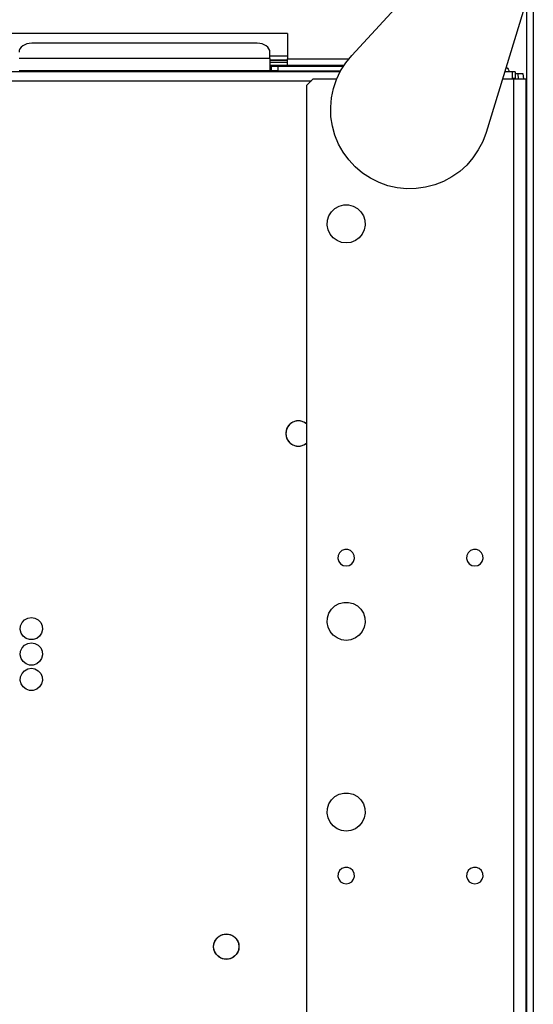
# Model space of a CAD drawing. Header units: millimetres. Extents: x 0 to 39025, y -31299 to 8400.
# Tile 357 of 382: x 15173 to 15335, y 4352 to 4662. Entities that reach past the tile are written whole.
import ezdxf

# ---------------------------------------------------------------- set-up
doc = ezdxf.new("R2010")
doc.units = ezdxf.units.MM

# ---------------------------------------------------------------- blocks, each defined once
blk = doc.blocks.new('Adapt 2 (spodaj)')
at = {"lineweight": 25}
for points in [[(1150, 712.98), (1150, 712.98), (1150, 1.98), (1150, 1.98)], [(1092.82, 658.76), (1092.82, 658.76), (1122.58, 691.01), (1122.58, 691.01)], [(1147.94, 676.45), (1147.94, 676.45), (1135.11, 634.49), (1135.11, 634.49)], [(1147.9, 676.3), (1147.9, 676.3), (1147.9, 83.87), (1147.9, 83.87)], [(1072.6, 665.68), (1072.6, 665.68), (982.6, 665.68), (982.6, 665.68)], [(1072.6, 665.68), (1072.6, 665.68), (1072.6, 657.67), (1072.6, 657.67)], [(1063.1, 662.59), (1063.1, 662.59), (992.1, 662.59), (992.1, 662.59)], [(1067.1, 657.85), (1067.1, 657.85), (1067.1, 659.76), (1067.1, 659.76)], [(1067.1, 657.85), (1067.1, 657.85), (988.1, 657.85), (988.1, 657.85)], [(1067.1, 658.68), (1067.1, 658.68), (1072.6, 658.68), (1072.6, 658.68)], [(1067.1, 657.3), (1067.1, 657.3), (1072.6, 657.3), (1072.6, 657.3)], [(1072.6, 657.29), (1072.6, 657.29), (1067.1, 657.29), (1067.1, 657.29)], [(1067.1, 656.68), (1067.1, 656.68), (1072.6, 656.68), (1072.6, 656.68)], [(1072.6, 657.67), (1072.6, 657.67), (1091.88, 657.67), (1091.88, 657.67)], [(1089.17, 653.63), (1089.17, 653.63), (60.83, 653.63), (60.83, 653.63)], [(1067.1, 653.92), (1067.1, 653.92), (988.1, 653.92), (988.1, 653.92)], [(1067.1, 655.67), (1067.1, 655.67), (1072.6, 655.67), (1072.6, 655.67)], [(1067.6, 655.42), (1067.6, 655.42), (1067.1, 655.42), (1067.1, 655.42)], [(1067.6, 653.92), (1067.6, 653.92), (1067.1, 653.92), (1067.1, 653.92)], [(1067.6, 653.92), (1067.6, 653.92), (1067.6, 655.42), (1067.6, 655.42)], [(1067.6, 655.42), (1067.6, 655.42), (1069.6, 655.42), (1069.6, 655.42)], [(1069.6, 653.92), (1069.6, 653.92), (1067.6, 653.92), (1067.6, 653.92)], [(1069.6, 655.42), (1069.6, 655.42), (1069.6, 653.92), (1069.6, 653.92)], [(1069.6, 655.42), (1069.6, 655.42), (1090.24, 655.42), (1090.24, 655.42)], [(1069.6, 653.92), (1069.6, 653.92), (1089.33, 653.92), (1089.33, 653.92)], [(1072.6, 655.67), (1072.6, 655.67), (1090.4, 655.67), (1090.4, 655.67)], [(1143.3, 653.63), (1143.3, 653.63), (1140.96, 653.63), (1140.96, 653.63)], [(1144.3, 653.63), (1144.3, 653.63), (1143.3, 653.63), (1143.3, 653.63)], [(1144.3, 653.63), (1144.3, 653.63), (1144.3, 651.62), (1144.3, 651.62)], [(69.85, 650.82), (69.85, 650.82), (1080.15, 650.82), (1080.15, 650.82)], [(1080.6, 651.28), (1080.6, 651.28), (1078.6, 649.28), (1078.6, 649.28)], [(1088.06, 651.28), (1088.06, 651.28), (1080.6, 651.28), (1080.6, 651.28)], [(1143.8, 651.28), (1143.8, 651.28), (1140.24, 651.28), (1140.24, 651.28)], [(1143.3, 651.62), (1143.3, 651.62), (1144.3, 651.62), (1144.3, 651.62)], [(1143.8, 651.28), (1143.8, 651.28), (1143.8, 92.72), (1143.8, 92.72)], [(1144.3, 653.12), (1144.3, 653.12), (1145.16, 653.12), (1145.16, 653.12)], [(1145.4, 651.28), (1145.4, 651.28), (1145.16, 653.12), (1145.16, 653.12)], [(1145.16, 653.12), (1145.16, 653.12), (1146.65, 653.12), (1146.65, 653.12)], [(1146.65, 653.12), (1146.65, 653.12), (1146.88, 651.28), (1146.88, 651.28)], [(1147.6, 651.28), (1147.6, 651.28), (1147.6, 84.99), (1147.6, 84.99)], [(1078.6, 649.28), (1078.6, 649.28), (1078.6, 247.28), (1078.6, 247.28)]]:
    blk.add_open_spline(points, degree=3, dxfattribs=at)
for points, knots in [([(992.1, 662.59), (992.1, 662.59), (991.32, 662.53), (991.32, 662.53), (991.32, 662.53), (990.57, 662.37), (990.57, 662.37), (990.57, 662.37), (989.88, 662.11), (989.88, 662.11), (989.88, 662.11), (989.27, 661.76), (989.27, 661.76), (989.27, 661.76), (988.77, 661.33), (988.77, 661.33), (988.77, 661.33), (988.4, 660.84), (988.4, 660.84), (988.4, 660.84), (988.17, 660.31), (988.17, 660.31), (988.17, 660.31), (988.1, 659.76), (988.1, 659.76)], [0, 0, 0, 0, 1, 1, 1, 2, 2, 2, 3, 3, 3, 4, 4, 4, 5, 5, 5, 6, 6, 6, 7, 7, 7, 8, 8, 8, 8]), ([(1067.1, 659.76), (1067.1, 659.76), (1067.02, 660.31), (1067.02, 660.31), (1067.02, 660.31), (1066.79, 660.84), (1066.79, 660.84), (1066.79, 660.84), (1066.42, 661.33), (1066.42, 661.33), (1066.42, 661.33), (1065.93, 661.76), (1065.93, 661.76), (1065.93, 661.76), (1065.32, 662.11), (1065.32, 662.11), (1065.32, 662.11), (1064.63, 662.37), (1064.63, 662.37), (1064.63, 662.37), (1063.88, 662.53), (1063.88, 662.53), (1063.88, 662.53), (1063.1, 662.59), (1063.1, 662.59)], [0, 0, 0, 0, 1, 1, 1, 2, 2, 2, 3, 3, 3, 4, 4, 4, 5, 5, 5, 6, 6, 6, 7, 7, 7, 8, 8, 8, 8]), ([(1067.1, 657.85), (1067.1, 657.85), (1067.1, 657.31), (1067.1, 657.31), (1067.1, 657.31), (1067.1, 656.67), (1067.1, 656.67), (1067.1, 656.67), (1067.1, 656), (1067.1, 656), (1067.1, 656), (1067.1, 655.35), (1067.1, 655.35), (1067.1, 655.35), (1067.1, 654.76), (1067.1, 654.76), (1067.1, 654.76), (1067.1, 654.31), (1067.1, 654.31), (1067.1, 654.31), (1067.1, 654.02), (1067.1, 654.02), (1067.1, 654.02), (1067.1, 653.92), (1067.1, 653.92)], [0, 0, 0, 0, 1, 1, 1, 2, 2, 2, 3, 3, 3, 4, 4, 4, 5, 5, 5, 6, 6, 6, 7, 7, 7, 8, 8, 8, 8]), ([(1072.6, 655.67), (1072.6, 655.67), (1072.6, 655.71), (1072.6, 655.71), (1072.6, 655.71), (1072.6, 655.83), (1072.6, 655.83), (1072.6, 655.83), (1072.6, 656.01), (1072.6, 656.01), (1072.6, 656.01), (1072.6, 656.26), (1072.6, 656.26), (1072.6, 656.26), (1072.6, 656.56), (1072.6, 656.56), (1072.6, 656.56), (1072.6, 656.91), (1072.6, 656.91), (1072.6, 656.91), (1072.6, 657.29), (1072.6, 657.29), (1072.6, 657.29), (1072.6, 657.67), (1072.6, 657.67)], [0, 0, 0, 0, 1, 1, 1, 2, 2, 2, 3, 3, 3, 4, 4, 4, 5, 5, 5, 6, 6, 6, 7, 7, 7, 8, 8, 8, 8]), ([(1135.11, 634.49), (1135.11, 634.49), (1134.06, 631.69), (1134.06, 631.69), (1134.06, 631.69), (1132.69, 629.03), (1132.69, 629.03), (1132.69, 629.03), (1131.01, 626.56), (1131.01, 626.56), (1131.01, 626.56), (1129.05, 624.3), (1129.05, 624.3), (1129.05, 624.3), (1126.83, 622.29), (1126.83, 622.29), (1126.83, 622.29), (1124.39, 620.57), (1124.39, 620.57), (1124.39, 620.57), (1121.76, 619.15), (1121.76, 619.15), (1121.76, 619.15), (1118.98, 618.05), (1118.98, 618.05), (1118.98, 618.05), (1116.09, 617.29), (1116.09, 617.29), (1116.09, 617.29), (1113.13, 616.88), (1113.13, 616.88), (1113.13, 616.88), (1110.14, 616.83), (1110.14, 616.83), (1110.14, 616.83), (1107.17, 617.13), (1107.17, 617.13), (1107.17, 617.13), (1104.25, 617.79), (1104.25, 617.79), (1104.25, 617.79), (1101.43, 618.79), (1101.43, 618.79), (1101.43, 618.79), (1098.76, 620.12), (1098.76, 620.12), (1098.76, 620.12), (1096.25, 621.76), (1096.25, 621.76), (1096.25, 621.76), (1093.97, 623.69), (1093.97, 623.69), (1093.97, 623.69), (1091.93, 625.88), (1091.93, 625.88), (1091.93, 625.88), (1090.17, 628.29), (1090.17, 628.29), (1090.17, 628.29), (1088.7, 630.9), (1088.7, 630.9), (1088.7, 630.9), (1087.56, 633.66), (1087.56, 633.66), (1087.56, 633.66), (1086.76, 636.54), (1086.76, 636.54), (1086.76, 636.54), (1086.31, 639.5), (1086.31, 639.5), (1086.31, 639.5), (1086.21, 642.48), (1086.21, 642.48), (1086.21, 642.48), (1086.47, 645.46), (1086.47, 645.46), (1086.47, 645.46), (1087.08, 648.39), (1087.08, 648.39), (1087.08, 648.39), (1088.04, 651.22), (1088.04, 651.22), (1088.04, 651.22), (1089.33, 653.92), (1089.33, 653.92), (1089.33, 653.92), (1090.93, 656.44), (1090.93, 656.44), (1090.93, 656.44), (1092.82, 658.76), (1092.82, 658.76)], [0, 0, 0, 0, 1, 1, 1, 2, 2, 2, 3, 3, 3, 4, 4, 4, 5, 5, 5, 6, 6, 6, 7, 7, 7, 8, 8, 8, 9, 9, 9, 10, 10, 10, 11, 11, 11, 12, 12, 12, 13, 13, 13, 14, 14, 14, 15, 15, 15, 16, 16, 16, 17, 17, 17, 18, 18, 18, 19, 19, 19, 20, 20, 20, 21, 21, 21, 22, 22, 22, 23, 23, 23, 24, 24, 24, 25, 25, 25, 26, 26, 26, 27, 27, 27, 28, 28, 28, 29, 29, 29, 30, 30, 30, 30]), ([(1141.41, 655.08), (1141.41, 655.08), (1141.48, 655.04), (1141.48, 655.04), (1141.48, 655.04), (1141.83, 654.75), (1141.83, 654.75), (1141.83, 654.75), (1142.11, 654.4), (1142.11, 654.4), (1142.11, 654.4), (1142.32, 654.01), (1142.32, 654.01), (1142.32, 654.01), (1142.44, 653.63), (1142.44, 653.63)], [0, 0, 0, 0, 1, 1, 1, 2, 2, 2, 3, 3, 3, 4, 4, 4, 5, 5, 5, 5]), ([(1143.3, 653.63), (1143.3, 653.63), (1143.3, 653.57), (1143.3, 653.57), (1143.3, 653.57), (1143.3, 653.41), (1143.3, 653.41), (1143.3, 653.41), (1143.3, 653.15), (1143.3, 653.15), (1143.3, 653.15), (1143.3, 652.81), (1143.3, 652.81), (1143.3, 652.81), (1143.3, 652.38), (1143.3, 652.38), (1143.3, 652.38), (1143.3, 651.9), (1143.3, 651.9), (1143.3, 651.9), (1143.3, 651.37), (1143.3, 651.37), (1143.3, 651.37), (1143.3, 651.28), (1143.3, 651.28)], [0, 0, 0, 0, 1, 1, 1, 2, 2, 2, 3, 3, 3, 4, 4, 4, 5, 5, 5, 6, 6, 6, 7, 7, 7, 8, 8, 8, 8]), ([(1147.6, 651.28), (1147.6, 651.28), (1147.53, 651.28), (1147.53, 651.28), (1147.53, 651.28), (1147.31, 651.28), (1147.31, 651.28), (1147.31, 651.28), (1146.96, 651.28), (1146.96, 651.28), (1146.96, 651.28), (1146.49, 651.28), (1146.49, 651.28), (1146.49, 651.28), (1145.91, 651.28), (1145.91, 651.28), (1145.91, 651.28), (1145.25, 651.28), (1145.25, 651.28), (1145.25, 651.28), (1144.54, 651.28), (1144.54, 651.28), (1144.54, 651.28), (1143.8, 651.28), (1143.8, 651.28)], [0, 0, 0, 0, 1, 1, 1, 2, 2, 2, 3, 3, 3, 4, 4, 4, 5, 5, 5, 6, 6, 6, 7, 7, 7, 8, 8, 8, 8]), ([(1091.1, 599.78), (1091.1, 599.78), (1092.59, 599.96), (1092.59, 599.96), (1092.59, 599.96), (1093.99, 600.52), (1093.99, 600.52), (1093.99, 600.52), (1095.21, 601.4), (1095.21, 601.4), (1095.21, 601.4), (1096.17, 602.56), (1096.17, 602.56), (1096.17, 602.56), (1096.8, 603.92), (1096.8, 603.92), (1096.8, 603.92), (1097.09, 605.4), (1097.09, 605.4), (1097.09, 605.4), (1096.99, 606.9), (1096.99, 606.9), (1096.99, 606.9), (1096.53, 608.33), (1096.53, 608.33), (1096.53, 608.33), (1095.72, 609.6), (1095.72, 609.6), (1095.72, 609.6), (1094.62, 610.63), (1094.62, 610.63), (1094.62, 610.63), (1093.31, 611.36), (1093.31, 611.36), (1093.31, 611.36), (1091.85, 611.73), (1091.85, 611.73), (1091.85, 611.73), (1090.35, 611.73), (1090.35, 611.73), (1090.35, 611.73), (1088.89, 611.36), (1088.89, 611.36), (1088.89, 611.36), (1087.57, 610.63), (1087.57, 610.63), (1087.57, 610.63), (1086.48, 609.6), (1086.48, 609.6), (1086.48, 609.6), (1085.67, 608.33), (1085.67, 608.33), (1085.67, 608.33), (1085.21, 606.9), (1085.21, 606.9), (1085.21, 606.9), (1085.11, 605.4), (1085.11, 605.4), (1085.11, 605.4), (1085.39, 603.92), (1085.39, 603.92), (1085.39, 603.92), (1086.03, 602.56), (1086.03, 602.56), (1086.03, 602.56), (1086.99, 601.4), (1086.99, 601.4), (1086.99, 601.4), (1088.21, 600.52), (1088.21, 600.52), (1088.21, 600.52), (1089.61, 599.96), (1089.61, 599.96), (1089.61, 599.96), (1091.1, 599.78), (1091.1, 599.78)], [0, 0, 0, 0, 1, 1, 1, 2, 2, 2, 3, 3, 3, 4, 4, 4, 5, 5, 5, 6, 6, 6, 7, 7, 7, 8, 8, 8, 9, 9, 9, 10, 10, 10, 11, 11, 11, 12, 12, 12, 13, 13, 13, 14, 14, 14, 15, 15, 15, 16, 16, 16, 17, 17, 17, 18, 18, 18, 19, 19, 19, 20, 20, 20, 21, 21, 21, 22, 22, 22, 23, 23, 23, 24, 24, 24, 25, 25, 25, 25]), ([(1147.6, 600.38), (1147.6, 600.38), (1147.73, 600.38), (1147.73, 600.38), (1147.73, 600.38), (1147.86, 600.38), (1147.86, 600.38), (1147.86, 600.38), (1147.9, 600.38), (1147.9, 600.38)], [0, 0, 0, 0, 1, 1, 1, 2, 2, 2, 3, 3, 3, 3]), ([(1076.05, 543.84), (1076.05, 543.84), (1074.87, 543.66), (1074.87, 543.66), (1074.87, 543.66), (1073.79, 543.15), (1073.79, 543.15), (1073.79, 543.15), (1072.92, 542.33), (1072.92, 542.33), (1072.92, 542.33), (1072.33, 541.3), (1072.33, 541.3), (1072.33, 541.3), (1072.06, 540.14), (1072.06, 540.14), (1072.06, 540.14), (1072.15, 538.95), (1072.15, 538.95), (1072.15, 538.95), (1072.58, 537.84), (1072.58, 537.84), (1072.58, 537.84), (1073.33, 536.91), (1073.33, 536.91), (1073.33, 536.91), (1074.31, 536.24), (1074.31, 536.24), (1074.31, 536.24), (1075.45, 535.89), (1075.45, 535.89), (1075.45, 535.89), (1076.64, 535.89), (1076.64, 535.89), (1076.64, 535.89), (1077.78, 536.24), (1077.78, 536.24), (1077.78, 536.24), (1078.6, 536.76), (1078.6, 536.76)], [0, 0, 0, 0, 1, 1, 1, 2, 2, 2, 3, 3, 3, 4, 4, 4, 5, 5, 5, 6, 6, 6, 7, 7, 7, 8, 8, 8, 9, 9, 9, 10, 10, 10, 11, 11, 11, 12, 12, 12, 13, 13, 13, 13]), ([(1078.6, 542.92), (1078.6, 542.92), (1077.78, 543.44), (1077.78, 543.44), (1077.78, 543.44), (1076.64, 543.8), (1076.64, 543.8), (1076.64, 543.8), (1075.45, 543.8), (1075.45, 543.8), (1075.45, 543.8), (1074.31, 543.44), (1074.31, 543.44), (1074.31, 543.44), (1073.33, 542.77), (1073.33, 542.77), (1073.33, 542.77), (1072.58, 541.84), (1072.58, 541.84), (1072.58, 541.84), (1072.15, 540.73), (1072.15, 540.73), (1072.15, 540.73), (1072.06, 539.54), (1072.06, 539.54), (1072.06, 539.54), (1072.33, 538.38), (1072.33, 538.38), (1072.33, 538.38), (1072.92, 537.35), (1072.92, 537.35), (1072.92, 537.35), (1073.79, 536.53), (1073.79, 536.53), (1073.79, 536.53), (1074.87, 536.02), (1074.87, 536.02), (1074.87, 536.02), (1076.05, 535.84), (1076.05, 535.84)], [0, 0, 0, 0, 1, 1, 1, 2, 2, 2, 3, 3, 3, 4, 4, 4, 5, 5, 5, 6, 6, 6, 7, 7, 7, 8, 8, 8, 9, 9, 9, 10, 10, 10, 11, 11, 11, 12, 12, 12, 13, 13, 13, 13]), ([(1078.6, 542.92), (1078.6, 542.92), (1078.3, 543.15), (1078.3, 543.15), (1078.3, 543.15), (1077.23, 543.66), (1077.23, 543.66), (1077.23, 543.66), (1076.05, 543.84), (1076.05, 543.84)], [0, 0, 0, 0, 1, 1, 1, 2, 2, 2, 3, 3, 3, 3]), ([(1076.05, 535.84), (1076.05, 535.84), (1077.23, 536.02), (1077.23, 536.02), (1077.23, 536.02), (1078.3, 536.53), (1078.3, 536.53), (1078.3, 536.53), (1078.6, 536.76), (1078.6, 536.76)], [0, 0, 0, 0, 1, 1, 1, 2, 2, 2, 3, 3, 3, 3]), ([(1147.9, 520.38), (1147.9, 520.38), (1147.86, 520.38), (1147.86, 520.38), (1147.86, 520.38), (1147.73, 520.38), (1147.73, 520.38), (1147.73, 520.38), (1147.6, 520.38), (1147.6, 520.38)], [0, 0, 0, 0, 1, 1, 1, 2, 2, 2, 3, 3, 3, 3]), ([(1091.1, 498.17), (1091.1, 498.17), (1090.16, 498.35), (1090.16, 498.35), (1090.16, 498.35), (1089.35, 498.85), (1089.35, 498.85), (1089.35, 498.85), (1088.77, 499.62), (1088.77, 499.62), (1088.77, 499.62), (1088.51, 500.53), (1088.51, 500.53), (1088.51, 500.53), (1088.6, 501.49), (1088.6, 501.49), (1088.6, 501.49), (1089.02, 502.34), (1089.02, 502.34), (1089.02, 502.34), (1089.73, 502.99), (1089.73, 502.99), (1089.73, 502.99), (1090.62, 503.33), (1090.62, 503.33), (1090.62, 503.33), (1091.58, 503.33), (1091.58, 503.33), (1091.58, 503.33), (1092.47, 502.99), (1092.47, 502.99), (1092.47, 502.99), (1093.17, 502.34), (1093.17, 502.34), (1093.17, 502.34), (1093.6, 501.49), (1093.6, 501.49), (1093.6, 501.49), (1093.69, 500.53), (1093.69, 500.53), (1093.69, 500.53), (1093.43, 499.62), (1093.43, 499.62), (1093.43, 499.62), (1092.85, 498.85), (1092.85, 498.85), (1092.85, 498.85), (1092.04, 498.35), (1092.04, 498.35), (1092.04, 498.35), (1091.1, 498.17), (1091.1, 498.17)], [0, 0, 0, 0, 1, 1, 1, 2, 2, 2, 3, 3, 3, 4, 4, 4, 5, 5, 5, 6, 6, 6, 7, 7, 7, 8, 8, 8, 9, 9, 9, 10, 10, 10, 11, 11, 11, 12, 12, 12, 13, 13, 13, 14, 14, 14, 15, 15, 15, 16, 16, 16, 17, 17, 17, 17]), ([(1131.6, 498.17), (1131.6, 498.17), (1130.66, 498.35), (1130.66, 498.35), (1130.66, 498.35), (1129.85, 498.85), (1129.85, 498.85), (1129.85, 498.85), (1129.27, 499.62), (1129.27, 499.62), (1129.27, 499.62), (1129.01, 500.53), (1129.01, 500.53), (1129.01, 500.53), (1129.1, 501.49), (1129.1, 501.49), (1129.1, 501.49), (1129.52, 502.34), (1129.52, 502.34), (1129.52, 502.34), (1130.23, 502.99), (1130.23, 502.99), (1130.23, 502.99), (1131.12, 503.33), (1131.12, 503.33), (1131.12, 503.33), (1132.08, 503.33), (1132.08, 503.33), (1132.08, 503.33), (1132.97, 502.99), (1132.97, 502.99), (1132.97, 502.99), (1133.67, 502.34), (1133.67, 502.34), (1133.67, 502.34), (1134.1, 501.49), (1134.1, 501.49), (1134.1, 501.49), (1134.19, 500.53), (1134.19, 500.53), (1134.19, 500.53), (1133.93, 499.62), (1133.93, 499.62), (1133.93, 499.62), (1133.35, 498.85), (1133.35, 498.85), (1133.35, 498.85), (1132.54, 498.35), (1132.54, 498.35), (1132.54, 498.35), (1131.6, 498.17), (1131.6, 498.17)], [0, 0, 0, 0, 1, 1, 1, 2, 2, 2, 3, 3, 3, 4, 4, 4, 5, 5, 5, 6, 6, 6, 7, 7, 7, 8, 8, 8, 9, 9, 9, 10, 10, 10, 11, 11, 11, 12, 12, 12, 13, 13, 13, 14, 14, 14, 15, 15, 15, 16, 16, 16, 17, 17, 17, 17]), ([(1091.1, 474.77), (1091.1, 474.77), (1092.59, 474.96), (1092.59, 474.96), (1092.59, 474.96), (1093.99, 475.52), (1093.99, 475.52), (1093.99, 475.52), (1095.21, 476.4), (1095.21, 476.4), (1095.21, 476.4), (1096.17, 477.56), (1096.17, 477.56), (1096.17, 477.56), (1096.8, 478.92), (1096.8, 478.92), (1096.8, 478.92), (1097.09, 480.4), (1097.09, 480.4), (1097.09, 480.4), (1096.99, 481.9), (1096.99, 481.9), (1096.99, 481.9), (1096.53, 483.33), (1096.53, 483.33), (1096.53, 483.33), (1095.72, 484.6), (1095.72, 484.6), (1095.72, 484.6), (1094.62, 485.63), (1094.62, 485.63), (1094.62, 485.63), (1093.31, 486.36), (1093.31, 486.36), (1093.31, 486.36), (1091.85, 486.73), (1091.85, 486.73), (1091.85, 486.73), (1090.35, 486.73), (1090.35, 486.73), (1090.35, 486.73), (1088.89, 486.36), (1088.89, 486.36), (1088.89, 486.36), (1087.57, 485.63), (1087.57, 485.63), (1087.57, 485.63), (1086.48, 484.6), (1086.48, 484.6), (1086.48, 484.6), (1085.67, 483.33), (1085.67, 483.33), (1085.67, 483.33), (1085.21, 481.9), (1085.21, 481.9), (1085.21, 481.9), (1085.11, 480.4), (1085.11, 480.4), (1085.11, 480.4), (1085.39, 478.92), (1085.39, 478.92), (1085.39, 478.92), (1086.03, 477.56), (1086.03, 477.56), (1086.03, 477.56), (1086.99, 476.4), (1086.99, 476.4), (1086.99, 476.4), (1088.21, 475.52), (1088.21, 475.52), (1088.21, 475.52), (1089.61, 474.96), (1089.61, 474.96), (1089.61, 474.96), (1091.1, 474.77), (1091.1, 474.77)], [0, 0, 0, 0, 1, 1, 1, 2, 2, 2, 3, 3, 3, 4, 4, 4, 5, 5, 5, 6, 6, 6, 7, 7, 7, 8, 8, 8, 9, 9, 9, 10, 10, 10, 11, 11, 11, 12, 12, 12, 13, 13, 13, 14, 14, 14, 15, 15, 15, 16, 16, 16, 17, 17, 17, 18, 18, 18, 19, 19, 19, 20, 20, 20, 21, 21, 21, 22, 22, 22, 23, 23, 23, 24, 24, 24, 25, 25, 25, 25]), ([(992, 481.97), (992, 481.97), (990.86, 481.79), (990.86, 481.79), (990.86, 481.79), (989.85, 481.24), (989.85, 481.24), (989.85, 481.24), (989.07, 480.39), (989.07, 480.39), (989.07, 480.39), (988.6, 479.34), (988.6, 479.34), (988.6, 479.34), (988.51, 478.19), (988.51, 478.19), (988.51, 478.19), (988.8, 477.07), (988.8, 477.07), (988.8, 477.07), (989.42, 476.1), (989.42, 476.1), (989.42, 476.1), (990.33, 475.4), (990.33, 475.4), (990.33, 475.4), (991.42, 475.02), (991.42, 475.02), (991.42, 475.02), (992.57, 475.02), (992.57, 475.02), (992.57, 475.02), (993.66, 475.4), (993.66, 475.4), (993.66, 475.4), (994.57, 476.1), (994.57, 476.1), (994.57, 476.1), (995.2, 477.07), (995.2, 477.07), (995.2, 477.07), (995.49, 478.19), (995.49, 478.19), (995.49, 478.19), (995.39, 479.34), (995.39, 479.34), (995.39, 479.34), (994.93, 480.39), (994.93, 480.39), (994.93, 480.39), (994.15, 481.24), (994.15, 481.24), (994.15, 481.24), (993.13, 481.79), (993.13, 481.79), (993.13, 481.79), (992, 481.97), (992, 481.97)], [0, 0, 0, 0, 1, 1, 1, 2, 2, 2, 3, 3, 3, 4, 4, 4, 5, 5, 5, 6, 6, 6, 7, 7, 7, 8, 8, 8, 9, 9, 9, 10, 10, 10, 11, 11, 11, 12, 12, 12, 13, 13, 13, 14, 14, 14, 15, 15, 15, 16, 16, 16, 17, 17, 17, 18, 18, 18, 19, 19, 19, 19]), ([(992, 473.98), (992, 473.98), (990.86, 473.79), (990.86, 473.79), (990.86, 473.79), (989.85, 473.24), (989.85, 473.24), (989.85, 473.24), (989.07, 472.39), (989.07, 472.39), (989.07, 472.39), (988.6, 471.33), (988.6, 471.33), (988.6, 471.33), (988.51, 470.19), (988.51, 470.19), (988.51, 470.19), (988.8, 469.07), (988.8, 469.07), (988.8, 469.07), (989.42, 468.11), (989.42, 468.11), (989.42, 468.11), (990.33, 467.4), (990.33, 467.4), (990.33, 467.4), (991.42, 467.02), (991.42, 467.02), (991.42, 467.02), (992.57, 467.02), (992.57, 467.02), (992.57, 467.02), (993.66, 467.4), (993.66, 467.4), (993.66, 467.4), (994.57, 468.11), (994.57, 468.11), (994.57, 468.11), (995.2, 469.07), (995.2, 469.07), (995.2, 469.07), (995.49, 470.19), (995.49, 470.19), (995.49, 470.19), (995.39, 471.33), (995.39, 471.33), (995.39, 471.33), (994.93, 472.39), (994.93, 472.39), (994.93, 472.39), (994.15, 473.24), (994.15, 473.24), (994.15, 473.24), (993.13, 473.79), (993.13, 473.79), (993.13, 473.79), (992, 473.98), (992, 473.98)], [0, 0, 0, 0, 1, 1, 1, 2, 2, 2, 3, 3, 3, 4, 4, 4, 5, 5, 5, 6, 6, 6, 7, 7, 7, 8, 8, 8, 9, 9, 9, 10, 10, 10, 11, 11, 11, 12, 12, 12, 13, 13, 13, 14, 14, 14, 15, 15, 15, 16, 16, 16, 17, 17, 17, 18, 18, 18, 19, 19, 19, 19]), ([(992, 465.98), (992, 465.98), (990.86, 465.79), (990.86, 465.79), (990.86, 465.79), (989.85, 465.24), (989.85, 465.24), (989.85, 465.24), (989.07, 464.39), (989.07, 464.39), (989.07, 464.39), (988.6, 463.33), (988.6, 463.33), (988.6, 463.33), (988.51, 462.19), (988.51, 462.19), (988.51, 462.19), (988.8, 461.07), (988.8, 461.07), (988.8, 461.07), (989.42, 460.11), (989.42, 460.11), (989.42, 460.11), (990.33, 459.4), (990.33, 459.4), (990.33, 459.4), (991.42, 459.02), (991.42, 459.02), (991.42, 459.02), (992.57, 459.02), (992.57, 459.02), (992.57, 459.02), (993.66, 459.4), (993.66, 459.4), (993.66, 459.4), (994.57, 460.11), (994.57, 460.11), (994.57, 460.11), (995.2, 461.07), (995.2, 461.07), (995.2, 461.07), (995.49, 462.19), (995.49, 462.19), (995.49, 462.19), (995.39, 463.33), (995.39, 463.33), (995.39, 463.33), (994.93, 464.39), (994.93, 464.39), (994.93, 464.39), (994.15, 465.24), (994.15, 465.24), (994.15, 465.24), (993.13, 465.79), (993.13, 465.79), (993.13, 465.79), (992, 465.98), (992, 465.98)], [0, 0, 0, 0, 1, 1, 1, 2, 2, 2, 3, 3, 3, 4, 4, 4, 5, 5, 5, 6, 6, 6, 7, 7, 7, 8, 8, 8, 9, 9, 9, 10, 10, 10, 11, 11, 11, 12, 12, 12, 13, 13, 13, 14, 14, 14, 15, 15, 15, 16, 16, 16, 17, 17, 17, 18, 18, 18, 19, 19, 19, 19]), ([(1091.1, 414.78), (1091.1, 414.78), (1092.59, 414.96), (1092.59, 414.96), (1092.59, 414.96), (1093.99, 415.52), (1093.99, 415.52), (1093.99, 415.52), (1095.21, 416.4), (1095.21, 416.4), (1095.21, 416.4), (1096.17, 417.56), (1096.17, 417.56), (1096.17, 417.56), (1096.8, 418.92), (1096.8, 418.92), (1096.8, 418.92), (1097.09, 420.4), (1097.09, 420.4), (1097.09, 420.4), (1096.99, 421.9), (1096.99, 421.9), (1096.99, 421.9), (1096.53, 423.33), (1096.53, 423.33), (1096.53, 423.33), (1095.72, 424.6), (1095.72, 424.6), (1095.72, 424.6), (1094.62, 425.63), (1094.62, 425.63), (1094.62, 425.63), (1093.31, 426.36), (1093.31, 426.36), (1093.31, 426.36), (1091.85, 426.73), (1091.85, 426.73), (1091.85, 426.73), (1090.35, 426.73), (1090.35, 426.73), (1090.35, 426.73), (1088.89, 426.36), (1088.89, 426.36), (1088.89, 426.36), (1087.57, 425.63), (1087.57, 425.63), (1087.57, 425.63), (1086.48, 424.6), (1086.48, 424.6), (1086.48, 424.6), (1085.67, 423.33), (1085.67, 423.33), (1085.67, 423.33), (1085.21, 421.9), (1085.21, 421.9), (1085.21, 421.9), (1085.11, 420.4), (1085.11, 420.4), (1085.11, 420.4), (1085.39, 418.92), (1085.39, 418.92), (1085.39, 418.92), (1086.03, 417.56), (1086.03, 417.56), (1086.03, 417.56), (1086.99, 416.4), (1086.99, 416.4), (1086.99, 416.4), (1088.21, 415.52), (1088.21, 415.52), (1088.21, 415.52), (1089.61, 414.96), (1089.61, 414.96), (1089.61, 414.96), (1091.1, 414.78), (1091.1, 414.78)], [0, 0, 0, 0, 1, 1, 1, 2, 2, 2, 3, 3, 3, 4, 4, 4, 5, 5, 5, 6, 6, 6, 7, 7, 7, 8, 8, 8, 9, 9, 9, 10, 10, 10, 11, 11, 11, 12, 12, 12, 13, 13, 13, 14, 14, 14, 15, 15, 15, 16, 16, 16, 17, 17, 17, 18, 18, 18, 19, 19, 19, 20, 20, 20, 21, 21, 21, 22, 22, 22, 23, 23, 23, 24, 24, 24, 25, 25, 25, 25]), ([(1091.1, 398.18), (1091.1, 398.18), (1090.16, 398.35), (1090.16, 398.35), (1090.16, 398.35), (1089.35, 398.85), (1089.35, 398.85), (1089.35, 398.85), (1088.77, 399.62), (1088.77, 399.62), (1088.77, 399.62), (1088.51, 400.54), (1088.51, 400.54), (1088.51, 400.54), (1088.6, 401.49), (1088.6, 401.49), (1088.6, 401.49), (1089.02, 402.34), (1089.02, 402.34), (1089.02, 402.34), (1089.73, 402.99), (1089.73, 402.99), (1089.73, 402.99), (1090.62, 403.33), (1090.62, 403.33), (1090.62, 403.33), (1091.58, 403.33), (1091.58, 403.33), (1091.58, 403.33), (1092.47, 402.99), (1092.47, 402.99), (1092.47, 402.99), (1093.17, 402.34), (1093.17, 402.34), (1093.17, 402.34), (1093.6, 401.49), (1093.6, 401.49), (1093.6, 401.49), (1093.69, 400.54), (1093.69, 400.54), (1093.69, 400.54), (1093.43, 399.62), (1093.43, 399.62), (1093.43, 399.62), (1092.85, 398.85), (1092.85, 398.85), (1092.85, 398.85), (1092.04, 398.35), (1092.04, 398.35), (1092.04, 398.35), (1091.1, 398.18), (1091.1, 398.18)], [0, 0, 0, 0, 1, 1, 1, 2, 2, 2, 3, 3, 3, 4, 4, 4, 5, 5, 5, 6, 6, 6, 7, 7, 7, 8, 8, 8, 9, 9, 9, 10, 10, 10, 11, 11, 11, 12, 12, 12, 13, 13, 13, 14, 14, 14, 15, 15, 15, 16, 16, 16, 17, 17, 17, 17]), ([(1131.6, 398.18), (1131.6, 398.18), (1130.66, 398.35), (1130.66, 398.35), (1130.66, 398.35), (1129.85, 398.85), (1129.85, 398.85), (1129.85, 398.85), (1129.27, 399.62), (1129.27, 399.62), (1129.27, 399.62), (1129.01, 400.54), (1129.01, 400.54), (1129.01, 400.54), (1129.1, 401.49), (1129.1, 401.49), (1129.1, 401.49), (1129.52, 402.34), (1129.52, 402.34), (1129.52, 402.34), (1130.23, 402.99), (1130.23, 402.99), (1130.23, 402.99), (1131.12, 403.33), (1131.12, 403.33), (1131.12, 403.33), (1132.08, 403.33), (1132.08, 403.33), (1132.08, 403.33), (1132.97, 402.99), (1132.97, 402.99), (1132.97, 402.99), (1133.67, 402.34), (1133.67, 402.34), (1133.67, 402.34), (1134.1, 401.49), (1134.1, 401.49), (1134.1, 401.49), (1134.19, 400.54), (1134.19, 400.54), (1134.19, 400.54), (1133.93, 399.62), (1133.93, 399.62), (1133.93, 399.62), (1133.35, 398.85), (1133.35, 398.85), (1133.35, 398.85), (1132.54, 398.35), (1132.54, 398.35), (1132.54, 398.35), (1131.6, 398.18), (1131.6, 398.18)], [0, 0, 0, 0, 1, 1, 1, 2, 2, 2, 3, 3, 3, 4, 4, 4, 5, 5, 5, 6, 6, 6, 7, 7, 7, 8, 8, 8, 9, 9, 9, 10, 10, 10, 11, 11, 11, 12, 12, 12, 13, 13, 13, 14, 14, 14, 15, 15, 15, 16, 16, 16, 17, 17, 17, 17]), ([(1147.6, 397.48), (1147.6, 397.48), (1147.73, 397.48), (1147.73, 397.48), (1147.73, 397.48), (1147.86, 397.48), (1147.86, 397.48), (1147.86, 397.48), (1147.9, 397.48), (1147.9, 397.48)], [0, 0, 0, 0, 1, 1, 1, 2, 2, 2, 3, 3, 3, 3]), ([(1053.36, 382.43), (1053.36, 382.43), (1052.19, 382.25), (1052.19, 382.25), (1052.19, 382.25), (1051.11, 381.73), (1051.11, 381.73), (1051.11, 381.73), (1050.23, 380.92), (1050.23, 380.92), (1050.23, 380.92), (1049.64, 379.89), (1049.64, 379.89), (1049.64, 379.89), (1049.37, 378.72), (1049.37, 378.72), (1049.37, 378.72), (1049.46, 377.53), (1049.46, 377.53), (1049.46, 377.53), (1049.9, 376.43), (1049.9, 376.43), (1049.9, 376.43), (1050.64, 375.5), (1050.64, 375.5), (1050.64, 375.5), (1051.63, 374.82), (1051.63, 374.82), (1051.63, 374.82), (1052.77, 374.47), (1052.77, 374.47), (1052.77, 374.47), (1053.96, 374.47), (1053.96, 374.47), (1053.96, 374.47), (1055.1, 374.82), (1055.1, 374.82), (1055.1, 374.82), (1056.08, 375.5), (1056.08, 375.5), (1056.08, 375.5), (1056.83, 376.43), (1056.83, 376.43), (1056.83, 376.43), (1057.26, 377.53), (1057.26, 377.53), (1057.26, 377.53), (1057.35, 378.72), (1057.35, 378.72), (1057.35, 378.72), (1057.09, 379.89), (1057.09, 379.89), (1057.09, 379.89), (1056.49, 380.92), (1056.49, 380.92), (1056.49, 380.92), (1055.61, 381.73), (1055.61, 381.73), (1055.61, 381.73), (1054.54, 382.25), (1054.54, 382.25), (1054.54, 382.25), (1053.36, 382.43), (1053.36, 382.43)], [0, 0, 0, 0, 1, 1, 1, 2, 2, 2, 3, 3, 3, 4, 4, 4, 5, 5, 5, 6, 6, 6, 7, 7, 7, 8, 8, 8, 9, 9, 9, 10, 10, 10, 11, 11, 11, 12, 12, 12, 13, 13, 13, 14, 14, 14, 15, 15, 15, 16, 16, 16, 17, 17, 17, 18, 18, 18, 19, 19, 19, 20, 20, 20, 21, 21, 21, 21]), ([(1053.36, 374.43), (1053.36, 374.43), (1054.54, 374.6), (1054.54, 374.6), (1054.54, 374.6), (1055.61, 375.12), (1055.61, 375.12), (1055.61, 375.12), (1056.49, 375.93), (1056.49, 375.93), (1056.49, 375.93), (1057.09, 376.97), (1057.09, 376.97), (1057.09, 376.97), (1057.35, 378.13), (1057.35, 378.13), (1057.35, 378.13), (1057.26, 379.32), (1057.26, 379.32), (1057.26, 379.32), (1056.83, 380.43), (1056.83, 380.43), (1056.83, 380.43), (1056.08, 381.36), (1056.08, 381.36), (1056.08, 381.36), (1055.1, 382.03), (1055.1, 382.03), (1055.1, 382.03), (1053.96, 382.38), (1053.96, 382.38), (1053.96, 382.38), (1052.77, 382.38), (1052.77, 382.38), (1052.77, 382.38), (1051.63, 382.03), (1051.63, 382.03), (1051.63, 382.03), (1050.64, 381.36), (1050.64, 381.36), (1050.64, 381.36), (1049.9, 380.43), (1049.9, 380.43), (1049.9, 380.43), (1049.46, 379.32), (1049.46, 379.32), (1049.46, 379.32), (1049.37, 378.13), (1049.37, 378.13), (1049.37, 378.13), (1049.64, 376.97), (1049.64, 376.97), (1049.64, 376.97), (1050.23, 375.93), (1050.23, 375.93), (1050.23, 375.93), (1051.11, 375.12), (1051.11, 375.12), (1051.11, 375.12), (1052.19, 374.6), (1052.19, 374.6), (1052.19, 374.6), (1053.36, 374.43), (1053.36, 374.43)], [0, 0, 0, 0, 1, 1, 1, 2, 2, 2, 3, 3, 3, 4, 4, 4, 5, 5, 5, 6, 6, 6, 7, 7, 7, 8, 8, 8, 9, 9, 9, 10, 10, 10, 11, 11, 11, 12, 12, 12, 13, 13, 13, 14, 14, 14, 15, 15, 15, 16, 16, 16, 17, 17, 17, 18, 18, 18, 19, 19, 19, 20, 20, 20, 21, 21, 21, 21])]:
    blk.add_open_spline(points, degree=3, knots=knots, dxfattribs=at)

msp = doc.modelspace()

# ---------------------------------------------------------------- block references
at = {"color": 1}
msp.add_blockref('Adapt 2 (spodaj)', (14184.86, 3991.86), dxfattribs=at)

doc.saveas('drawing.dxf')
